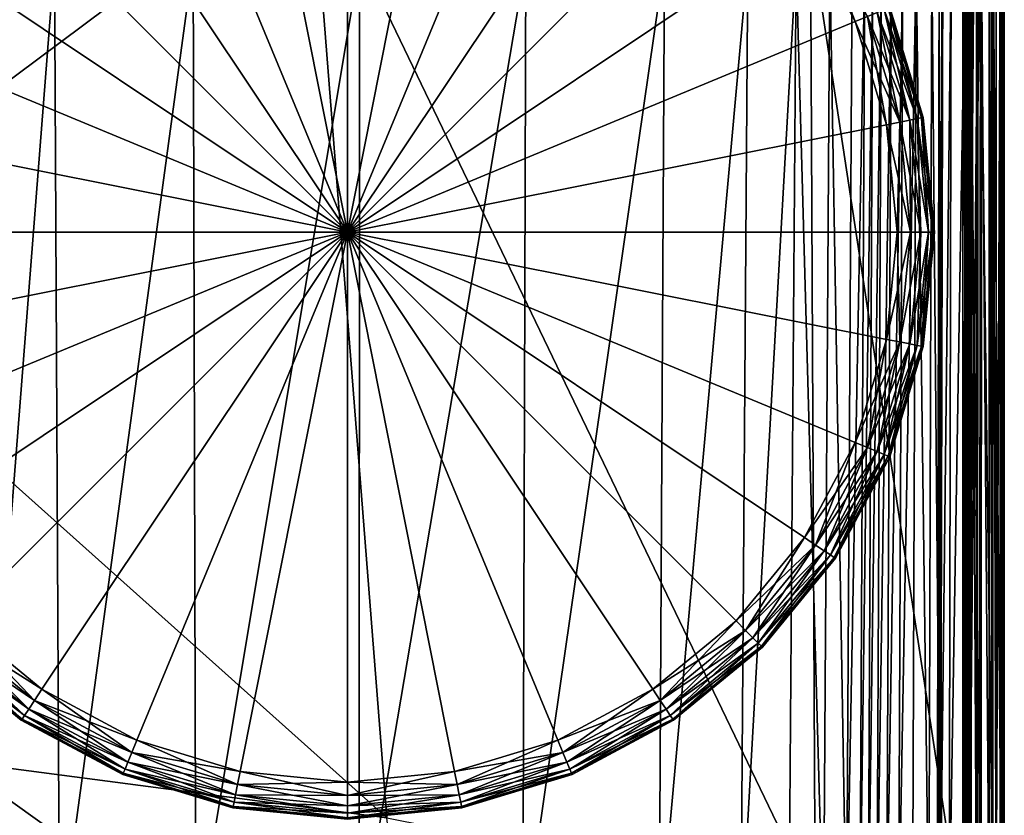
# Model space of a CAD drawing. Header units: millimetres. Extents: x 2387 to 13955, y -4964 to 364.
# Tile 706 of 1056: x 2468 to 2529, y -328 to -279. Entities that reach past the tile are written whole.
import ezdxf

# ---------------------------------------------------------------- set-up
doc = ezdxf.new("R2010")
doc.units = ezdxf.units.MM
doc.header["$MEASUREMENT"] = 0
doc.layers.add('Predefinito', color=7, linetype='Continuous', true_color=0x000000)

# ---------------------------------------------------------------- blocks, each defined once
blk = doc.blocks.new('Blocco 09')
at = {"layer": 'Predefinito'}
for points in [[(-934.476, -400.819, 621.76), (-959.043, -503.06, 704.712), (-960.166, -561.502, 693.864)], [(-960.166, -561.502, 693.864), (-926.418, -536.32, 583.981), (-934.476, -400.819, 621.76)], [(-921.744, -595.86, 558.749), (-926.418, -536.32, 583.981), (-960.166, -561.502, 693.864)], [(-926.418, -536.32, 583.981), (-921.744, -595.86, 558.749), (-895.247, -601.114, 473.503)], [(-895.247, -601.114, 473.503), (-895.531, -541.116, 479.789), (-926.418, -536.32, 583.981)], [(-886.151, -602.865, 440.638), (-885.435, -542.715, 440.614), (-895.531, -541.116, 479.789)], [(-895.531, -541.116, 479.789), (-895.247, -601.114, 473.503), (-886.151, -602.865, 440.638)], [(-886.06, -602.608, 16.825), (-885.966, -542.651, 16.845), (-885.016, -542.519, 18.728)], [(-885.016, -542.519, 18.728), (-885.073, -602.08, 18.736), (-886.06, -602.608, 16.825)], [(-884.265, -601.213, 21.8), (-885.073, -602.08, 18.736), (-885.016, -542.519, 18.728)], [(-885.016, -542.519, 18.728), (-884.238, -542.302, 21.786), (-884.265, -601.213, 21.8)], [(-883.727, -602.365, 25.226), (-884.265, -601.213, 21.8), (-884.238, -542.302, 21.786)], [(-884.238, -542.302, 21.786), (-883.72, -542.59, 25.308), (-883.727, -602.365, 25.226)], [(-883.547, -607.893, 28.221), (-883.727, -602.365, 25.226), (-883.72, -542.59, 25.308)], [(-883.72, -542.59, 25.308), (-883.547, -543.972, 28.581), (-883.547, -607.893, 28.221)], [(-947.052, -603.706, 12.172), (-947.44, -542.925, 12.172), (-942.294, -542.925, 12.172)], [(-942.294, -542.925, 12.172), (-941.993, -603.706, 12.172), (-947.052, -603.706, 12.172)], [(-941.993, -603.706, 12.172), (-942.294, -542.925, 12.172), (-933.719, -542.925, 12.172)], [(-933.719, -542.925, 12.172), (-933.562, -603.706, 12.172), (-941.993, -603.706, 12.172)], [(-933.562, -603.706, 12.172), (-933.719, -542.925, 12.172), (-923.429, -542.925, 12.172)], [(-923.429, -542.925, 12.172), (-923.446, -603.706, 12.172), (-933.562, -603.706, 12.172)], [(-913.138, -542.925, 12.172), (-913.329, -603.706, 12.172), (-923.446, -603.706, 12.172)], [(-923.446, -603.706, 12.172), (-923.429, -542.925, 12.172), (-913.138, -542.925, 12.172)], [(-913.329, -603.706, 12.172), (-913.138, -542.925, 12.172), (-904.563, -542.925, 12.172)], [(-904.563, -542.925, 12.172), (-904.898, -603.706, 12.172), (-913.329, -603.706, 12.172)], [(-899.418, -542.925, 12.172), (-899.839, -603.706, 12.172), (-904.898, -603.706, 12.172)], [(-904.898, -603.706, 12.172), (-904.563, -542.925, 12.172), (-899.418, -542.925, 12.172)], [(-899.839, -603.706, 12.172), (-899.418, -542.925, 12.172), (-896.431, -542.925, 12.218)], [(-896.431, -542.925, 12.218), (-896.876, -603.705, 12.211), (-899.839, -603.706, 12.172)], [(-894.73, -603.701, 12.329), (-896.876, -603.705, 12.211), (-896.431, -542.925, 12.218)], [(-896.431, -542.925, 12.218), (-894.333, -542.924, 12.359), (-894.73, -603.701, 12.329)], [(-893.302, -603.695, 12.516), (-894.73, -603.701, 12.329), (-894.333, -542.924, 12.359)], [(-894.333, -542.924, 12.359), (-892.967, -542.922, 12.572), (-893.302, -603.695, 12.516)], [(-892.181, -542.921, 12.836), (-892.49, -603.688, 12.763), (-893.302, -603.695, 12.516)], [(-893.302, -603.695, 12.516), (-892.967, -542.922, 12.572), (-892.181, -542.921, 12.836)], [(-892.49, -603.688, 12.763), (-892.181, -542.921, 12.836), (-891.671, -542.92, 13.01)], [(-891.671, -542.92, 13.01), (-891.976, -603.683, 12.925), (-892.49, -603.688, 12.763)], [(-891.135, -542.92, 12.957), (-891.441, -603.685, 12.858), (-891.976, -603.683, 12.925)], [(-891.976, -603.683, 12.925), (-891.671, -542.92, 13.01), (-891.135, -542.92, 12.957)], [(-891.441, -603.685, 12.858), (-891.135, -542.92, 12.957), (-890.534, -542.921, 12.853)], [(-890.534, -542.921, 12.853), (-890.83, -603.689, 12.74), (-891.441, -603.685, 12.858)], [(-889.829, -542.921, 12.874), (-890.091, -603.688, 12.749), (-890.83, -603.689, 12.74)], [(-890.83, -603.689, 12.74), (-890.534, -542.921, 12.853), (-889.829, -542.921, 12.874)], [(-890.091, -603.688, 12.749), (-889.829, -542.921, 12.874), (-889.003, -542.898, 13.262)], [(-889.003, -542.898, 13.262), (-889.22, -603.597, 13.137), (-890.091, -603.688, 12.749)], [(-888.212, -603.327, 14.156), (-889.22, -603.597, 13.137), (-889.003, -542.898, 13.262)], [(-889.003, -542.898, 13.262), (-888.037, -542.83, 14.254), (-888.212, -603.327, 14.156)], [(-887.5, -603.055, 15.232), (-888.212, -603.327, 14.156), (-888.037, -542.83, 14.254)], [(-888.037, -542.83, 14.254), (-887.356, -542.762, 15.301), (-887.5, -603.055, 15.232)], [(-887.709, -602.95, 15.94), (-887.572, -542.735, 16.002), (-887.382, -542.737, 15.851)], [(-887.572, -542.735, 16.002), (-887.709, -602.95, 15.94), (-887.518, -602.956, 15.79)], [(-887.382, -542.737, 15.851), (-887.518, -602.956, 15.79), (-887.709, -602.95, 15.94)], [(-887.518, -602.956, 15.79), (-887.382, -542.737, 15.851), (-887.572, -542.735, 16.002)], [(-887.518, -602.956, 15.79), (-887.382, -542.737, 15.851), (-886.838, -542.717, 15.949)], [(-886.838, -542.717, 15.949), (-886.962, -602.875, 15.899), (-887.518, -602.956, 15.79)], [(-887.382, -542.737, 15.851), (-887.518, -602.956, 15.79), (-887.5, -603.055, 15.232)], [(-887.5, -603.055, 15.232), (-887.356, -542.762, 15.301), (-887.382, -542.737, 15.851)], [(-885.966, -542.651, 16.845), (-886.06, -602.608, 16.825), (-886.962, -602.875, 15.899)], [(-886.962, -602.875, 15.899), (-886.838, -542.717, 15.949), (-885.966, -542.651, 16.845)], [(-885.435, -542.715, 440.614), (-886.151, -602.865, 440.638), (-885.89, -602.864, 435.579)], [(-886.103, -542.7, 426.526), (-886.114, -602.807, 426.534), (-885.692, -602.827, 426.477)], [(-886.114, -602.807, 426.534), (-886.103, -542.7, 426.526), (-885.704, -542.705, 426.677)], [(-885.704, -542.705, 426.677), (-885.716, -602.827, 426.686), (-886.114, -602.807, 426.534)], [(-885.692, -602.827, 426.477), (-885.68, -542.705, 426.468), (-886.103, -542.7, 426.526)], [(-885.949, -602.853, 433.558), (-885.928, -542.712, 433.544), (-885.873, -542.713, 433.739)], [(-885.928, -542.712, 433.544), (-885.949, -602.853, 433.558), (-885.838, -602.857, 433.388)], [(-885.873, -542.713, 433.739), (-885.895, -602.857, 433.753), (-885.949, -602.853, 433.558)], [(-885.838, -602.857, 433.388), (-885.817, -542.713, 433.374), (-885.928, -542.712, 433.544)], [(-885.895, -602.857, 433.753), (-885.873, -542.713, 433.739), (-885.695, -542.715, 435.562)], [(-885.695, -542.715, 435.562), (-885.89, -602.864, 435.579), (-885.895, -602.857, 433.753)], [(-885.89, -602.864, 435.579), (-885.695, -542.715, 435.562), (-885.435, -542.715, 440.614)], [(-885.817, -542.713, 433.374), (-885.838, -602.857, 433.388), (-885.6, -602.864, 432.477)], [(-885.6, -602.864, 432.477), (-885.58, -542.715, 432.463), (-885.817, -542.713, 433.374)], [(-885.716, -602.827, 426.686), (-885.704, -542.705, 426.677), (-885.188, -542.713, 427.619)], [(-885.188, -542.713, 427.619), (-885.202, -602.857, 427.629), (-885.716, -602.827, 426.686)], [(-885.68, -542.705, 426.468), (-885.692, -602.827, 426.477), (-884.976, -602.858, 425.676)], [(-884.976, -602.858, 425.676), (-884.964, -542.713, 425.668), (-885.68, -542.705, 426.468)], [(-885.58, -542.715, 432.463), (-885.6, -602.864, 432.477), (-885.276, -602.867, 430.058)], [(-885.276, -602.867, 430.058), (-885.259, -542.715, 430.046), (-885.58, -542.715, 432.463)], [(-885.259, -542.715, 430.046), (-885.276, -602.867, 430.058), (-885.202, -602.857, 427.629)], [(-885.202, -602.857, 427.629), (-885.188, -542.713, 427.619), (-885.259, -542.715, 430.046)], [(-884.964, -542.713, 425.668), (-884.976, -602.858, 425.676), (-884.492, -602.869, 423.294)], [(-884.492, -602.869, 423.294), (-884.483, -542.716, 423.288), (-884.964, -542.713, 425.668)], [(-884.483, -542.716, 423.288), (-884.492, -602.869, 423.294), (-884.255, -602.867, 420.865)], [(-884.255, -602.867, 420.865), (-884.248, -542.715, 420.861), (-884.483, -542.716, 423.288)], [(-884.347, -602.857, 419.733), (-884.342, -542.713, 419.73), (-884.272, -542.714, 419.921)], [(-884.342, -542.713, 419.73), (-884.347, -602.857, 419.733), (-884.249, -602.861, 419.556)], [(-884.272, -542.714, 419.921), (-884.277, -602.861, 419.924), (-884.347, -602.857, 419.733)], [(-884.249, -602.861, 419.556), (-884.244, -542.714, 419.552), (-884.342, -542.713, 419.73)], [(-884.277, -602.861, 419.924), (-884.272, -542.714, 419.921), (-884.248, -542.715, 420.861)], [(-884.248, -542.715, 420.861), (-884.255, -602.867, 420.865), (-884.277, -602.861, 419.924)], [(-884.244, -542.714, 419.552), (-884.249, -602.861, 419.556), (-884.048, -602.868, 417.726)], [(-884.048, -602.868, 417.726), (-884.044, -542.716, 417.723), (-884.244, -542.714, 419.552)], [(-883.805, -542.717, 412.58), (-884.044, -542.716, 417.723), (-884.048, -602.868, 417.726)], [(-884.048, -602.868, 417.726), (-883.807, -602.872, 412.582), (-883.805, -542.717, 412.58)], [(-883.612, -542.723, 360.754), (-883.805, -542.717, 412.58), (-883.807, -602.872, 412.582)], [(-883.807, -602.872, 412.582), (-883.612, -602.897, 360.754), (-883.612, -542.723, 360.754)], [(-883.547, -602.965, 218.878), (-883.547, -542.74, 218.876), (-883.612, -542.723, 360.754)], [(-883.612, -542.723, 360.754), (-883.612, -602.897, 360.754), (-883.547, -602.965, 218.878)], [(-883.547, -542.74, 218.876), (-883.547, -602.965, 218.878), (-883.547, -604.242, 77.763)], [(-883.547, -604.242, 77.763), (-883.547, -543.059, 77.851), (-883.547, -542.74, 218.876)], [(-883.547, -543.972, 28.581), (-883.547, -543.059, 77.851), (-883.547, -604.242, 77.763)], [(-883.547, -604.242, 77.763), (-883.547, -607.893, 28.221), (-883.547, -543.972, 28.581)], [(-960.166, -561.502, 693.864), (-948.462, -592.364, 643.233), (-921.744, -595.86, 558.749)], [(-919.691, -612.947, 544.564), (-921.744, -595.86, 558.749), (-948.462, -592.364, 643.233)], [(-948.462, -592.364, 643.233), (-944.545, -611.368, 622.324), (-919.691, -612.947, 544.564)]]:
    blk.add_3dface(points, dxfattribs=at)

msp = doc.modelspace()

# ---------------------------------------------------------------- linework, layer by layer
at = {"layer": 'Predefinito'}
for points in [[(2481.252, -258.799), (2487.886, -258.146), (2487.886, -292.15)], [(2487.886, -258.146, 12), (2481.252, -258.799, 12), (2487.886, -292.15, 12)], [(2487.886, -258.146), (2494.52, -258.799), (2487.886, -292.15)], [(2494.52, -258.799, 12), (2487.886, -258.146, 12), (2487.886, -292.15, 12)], [(2474.873, -260.734), (2481.252, -258.799), (2487.886, -292.15)], [(2481.252, -258.799, 12), (2474.873, -260.734, 12), (2487.886, -292.15, 12)], [(2494.52, -258.799), (2500.898, -260.734), (2487.886, -292.15)], [(2500.898, -260.734, 12), (2494.52, -258.799, 12), (2487.886, -292.15, 12)], [(2468.994, -263.877), (2474.873, -260.734), (2487.886, -292.15)], [(2474.873, -260.734, 12), (2468.994, -263.877, 12), (2487.886, -292.15, 12)], [(2500.898, -260.734), (2506.777, -263.877), (2487.886, -292.15)], [(2506.777, -263.877, 12), (2500.898, -260.734, 12), (2487.886, -292.15, 12)], [(2463.841, -268.105), (2468.994, -263.877), (2487.886, -292.15)], [(2468.994, -263.877, 12), (2463.841, -268.105, 12), (2487.886, -292.15, 12)], [(2506.777, -263.877), (2511.93, -268.105), (2487.886, -292.15)], [(2511.93, -268.105, 12), (2506.777, -263.877, 12), (2487.886, -292.15, 12)], [(2459.613, -273.258), (2463.841, -268.105), (2487.886, -292.15)], [(2463.841, -268.105, 12), (2459.613, -273.258, 12), (2487.886, -292.15, 12)], [(2511.93, -268.105), (2516.159, -273.258), (2487.886, -292.15)], [(2516.159, -273.258, 12), (2511.93, -268.105, 12), (2487.886, -292.15, 12)], [(2516.848, -272.798, 11.92), (2516.159, -273.258, 12), (2519.301, -279.137, 12)], [(2519.301, -279.137, 12), (2520.067, -278.82, 11.92), (2516.848, -272.798, 11.92)], [(2456.47, -279.137), (2459.613, -273.258), (2487.886, -292.15)], [(2459.613, -273.258, 12), (2456.47, -279.137, 12), (2487.886, -292.15, 12)], [(2516.159, -273.258), (2519.301, -279.137), (2487.886, -292.15)], [(2519.301, -279.137, 12), (2516.159, -273.258, 12), (2487.886, -292.15, 12)], [(2520.067, -278.82, 0.08), (2519.301, -279.137), (2516.159, -273.258)], [(2521.088, -278.397, 0.72), (2521.344, -278.291, 1.28), (2523.405, -285.085, 1.28)], [(2521.344, -278.291, 10.72), (2521.088, -278.397, 11.28), (2523.134, -285.138, 11.28)], [(2521.344, -278.291, 1.28), (2521.429, -278.256, 2), (2523.495, -285.067, 2)], [(2521.429, -278.256, 10), (2521.344, -278.291, 10.72), (2523.405, -285.085, 10.72)], [(2523.495, -285.067, 2), (2523.405, -285.085, 1.28), (2521.344, -278.291, 1.28)], [(2523.134, -285.138, 11.28), (2523.405, -285.085, 10.72), (2521.344, -278.291, 10.72)], [(2523.495, -285.067, 2), (2521.429, -278.256, 2), (2521.429, -278.256, 6)], [(2521.429, -278.256, 6), (2523.495, -285.067, 6), (2523.495, -285.067, 2)], [(2523.495, -285.067, 6), (2521.429, -278.256, 6), (2521.429, -278.256, 10)], [(2521.429, -278.256, 10), (2523.495, -285.067, 10), (2523.495, -285.067, 6)], [(2523.405, -285.085, 10.72), (2523.495, -285.067, 10), (2521.429, -278.256, 10)], [(2519.301, -279.137), (2520.067, -278.82, 0.08), (2522.049, -285.354, 0.08)], [(2520.067, -278.82, 11.92), (2519.301, -279.137, 12), (2521.236, -285.516, 12)], [(2520.067, -278.82, 0.08), (2520.663, -278.573, 0.32), (2522.682, -285.228, 0.32)], [(2520.663, -278.573, 11.68), (2520.067, -278.82, 11.92), (2522.049, -285.354, 11.92)], [(2522.682, -285.228, 0.32), (2522.049, -285.354, 0.08), (2520.067, -278.82, 0.08)], [(2521.236, -285.516, 12), (2522.049, -285.354, 11.92), (2520.067, -278.82, 11.92)], [(2520.663, -278.573, 0.32), (2521.088, -278.397, 0.72), (2523.134, -285.138, 0.72)], [(2521.088, -278.397, 11.28), (2520.663, -278.573, 11.68), (2522.682, -285.228, 11.68)], [(2523.134, -285.138, 0.72), (2522.682, -285.228, 0.32), (2520.663, -278.573, 0.32)], [(2522.049, -285.354, 11.92), (2522.682, -285.228, 11.68), (2520.663, -278.573, 11.68)], [(2523.405, -285.085, 1.28), (2523.134, -285.138, 0.72), (2521.088, -278.397, 0.72)], [(2522.682, -285.228, 11.68), (2523.134, -285.138, 11.28), (2521.088, -278.397, 11.28)], [(2454.535, -285.516), (2456.47, -279.137), (2487.886, -292.15)], [(2456.47, -279.137, 12), (2454.535, -285.516, 12), (2487.886, -292.15, 12)], [(2519.301, -279.137), (2521.236, -285.516), (2487.886, -292.15)], [(2521.236, -285.516, 12), (2519.301, -279.137, 12), (2487.886, -292.15, 12)], [(2522.049, -285.354, 0.08), (2521.236, -285.516), (2519.301, -279.137)], [(2453.882, -292.15), (2454.535, -285.516), (2487.886, -292.15)], [(2454.535, -285.516, 12), (2453.882, -292.15, 12), (2487.886, -292.15, 12)], [(2521.236, -285.516), (2521.889, -292.15), (2487.886, -292.15)], [(2521.889, -292.15, 12), (2521.236, -285.516, 12), (2487.886, -292.15, 12)], [(2521.236, -285.516), (2522.049, -285.354, 0.08), (2522.719, -292.15, 0.08)], [(2522.049, -285.354, 11.92), (2521.236, -285.516, 12), (2521.889, -292.15, 12)], [(2522.719, -292.15, 0.08), (2521.889, -292.15), (2521.236, -285.516)], [(2521.889, -292.15, 12), (2522.719, -292.15, 11.92), (2522.049, -285.354, 11.92)], [(2522.049, -285.354, 0.08), (2522.682, -285.228, 0.32), (2523.363, -292.15, 0.32)], [(2522.682, -285.228, 11.68), (2522.049, -285.354, 11.92), (2522.719, -292.15, 11.92)], [(2523.363, -292.15, 0.32), (2522.719, -292.15, 0.08), (2522.049, -285.354, 0.08)], [(2522.682, -285.228, 0.32), (2523.134, -285.138, 0.72), (2523.824, -292.15, 0.72)], [(2523.134, -285.138, 11.28), (2522.682, -285.228, 11.68), (2523.363, -292.15, 11.68)], [(2523.824, -292.15, 0.72), (2523.363, -292.15, 0.32), (2522.682, -285.228, 0.32)], [(2522.719, -292.15, 11.92), (2523.363, -292.15, 11.68), (2522.682, -285.228, 11.68)], [(2523.134, -285.138, 0.72), (2523.405, -285.085, 1.28), (2524.1, -292.15, 1.28)], [(2523.405, -285.085, 10.72), (2523.134, -285.138, 11.28), (2523.824, -292.15, 11.28)], [(2524.1, -292.15, 1.28), (2523.824, -292.15, 0.72), (2523.134, -285.138, 0.72)], [(2523.363, -292.15, 11.68), (2523.824, -292.15, 11.28), (2523.134, -285.138, 11.28)], [(2523.405, -285.085, 1.28), (2523.495, -285.067, 2), (2524.193, -292.15, 2)], [(2523.495, -285.067, 10), (2523.405, -285.085, 10.72), (2524.1, -292.15, 10.72)], [(2524.193, -292.15, 2), (2524.1, -292.15, 1.28), (2523.405, -285.085, 1.28)], [(2523.824, -292.15, 11.28), (2524.1, -292.15, 10.72), (2523.405, -285.085, 10.72)], [(2524.193, -292.15, 2), (2523.495, -285.067, 2), (2523.495, -285.067, 6)], [(2523.495, -285.067, 6), (2524.193, -292.15, 6), (2524.193, -292.15, 2)], [(2524.193, -292.15, 6), (2523.495, -285.067, 6), (2523.495, -285.067, 10)], [(2523.495, -285.067, 10), (2524.193, -292.15, 10), (2524.193, -292.15, 6)], [(2524.1, -292.15, 10.72), (2524.193, -292.15, 10), (2523.495, -285.067, 10)], [(2454.535, -298.783), (2453.882, -292.15), (2487.886, -292.15)], [(2453.882, -292.15, 12), (2454.535, -298.783, 12), (2487.886, -292.15, 12)], [(2456.47, -305.162), (2454.535, -298.783), (2487.886, -292.15)], [(2454.535, -298.783, 12), (2456.47, -305.162, 12), (2487.886, -292.15, 12)], [(2459.613, -311.041), (2456.47, -305.162), (2487.886, -292.15)], [(2456.47, -305.162, 12), (2459.613, -311.041, 12), (2487.886, -292.15, 12)], [(2463.841, -316.194), (2459.613, -311.041), (2487.886, -292.15)], [(2459.613, -311.041, 12), (2463.841, -316.194, 12), (2487.886, -292.15, 12)], [(2468.994, -320.423), (2463.841, -316.194), (2487.886, -292.15)], [(2463.841, -316.194, 12), (2468.994, -320.423, 12), (2487.886, -292.15, 12)], [(2474.873, -323.565), (2468.994, -320.423), (2487.886, -292.15)], [(2468.994, -320.423, 12), (2474.873, -323.565, 12), (2487.886, -292.15, 12)], [(2481.252, -325.5), (2474.873, -323.565), (2487.886, -292.15)], [(2474.873, -323.565, 12), (2481.252, -325.5, 12), (2487.886, -292.15, 12)], [(2487.886, -326.153), (2481.252, -325.5), (2487.886, -292.15)], [(2481.252, -325.5, 12), (2487.886, -326.153, 12), (2487.886, -292.15, 12)], [(2494.52, -325.5), (2487.886, -326.153), (2487.886, -292.15)], [(2500.898, -323.565), (2494.52, -325.5), (2487.886, -292.15)], [(2506.777, -320.423), (2500.898, -323.565), (2487.886, -292.15)], [(2511.93, -316.194), (2506.777, -320.423), (2487.886, -292.15)], [(2516.159, -311.041), (2511.93, -316.194), (2487.886, -292.15)], [(2519.301, -305.162), (2516.159, -311.041), (2487.886, -292.15)], [(2521.236, -298.783), (2519.301, -305.162), (2487.886, -292.15)], [(2521.889, -292.15), (2521.236, -298.783), (2487.886, -292.15)], [(2487.886, -326.153, 12), (2494.52, -325.5, 12), (2487.886, -292.15, 12)], [(2494.52, -325.5, 12), (2500.898, -323.565, 12), (2487.886, -292.15, 12)], [(2500.898, -323.565, 12), (2506.777, -320.423, 12), (2487.886, -292.15, 12)], [(2506.777, -320.423, 12), (2511.93, -316.194, 12), (2487.886, -292.15, 12)], [(2511.93, -316.194, 12), (2516.159, -311.041, 12), (2487.886, -292.15, 12)], [(2516.159, -311.041, 12), (2519.301, -305.162, 12), (2487.886, -292.15, 12)], [(2519.301, -305.162, 12), (2521.236, -298.783, 12), (2487.886, -292.15, 12)], [(2521.236, -298.783, 12), (2521.889, -292.15, 12), (2487.886, -292.15, 12)], [(2522.049, -298.945, 0.08), (2521.236, -298.783), (2521.889, -292.15)], [(2521.236, -298.783, 12), (2522.049, -298.945, 11.92), (2522.719, -292.15, 11.92)], [(2522.719, -292.15, 11.92), (2521.889, -292.15, 12), (2521.236, -298.783, 12)], [(2521.889, -292.15), (2522.719, -292.15, 0.08), (2522.049, -298.945, 0.08)], [(2522.682, -299.071, 0.32), (2522.049, -298.945, 0.08), (2522.719, -292.15, 0.08)], [(2522.049, -298.945, 11.92), (2522.682, -299.071, 11.68), (2523.363, -292.15, 11.68)], [(2523.363, -292.15, 11.68), (2522.719, -292.15, 11.92), (2522.049, -298.945, 11.92)], [(2523.134, -299.161, 0.72), (2522.682, -299.071, 0.32), (2523.363, -292.15, 0.32)], [(2522.719, -292.15, 0.08), (2523.363, -292.15, 0.32), (2522.682, -299.071, 0.32)], [(2522.682, -299.071, 11.68), (2523.134, -299.161, 11.28), (2523.824, -292.15, 11.28)], [(2523.824, -292.15, 11.28), (2523.363, -292.15, 11.68), (2522.682, -299.071, 11.68)], [(2523.405, -299.215, 1.28), (2523.134, -299.161, 0.72), (2523.824, -292.15, 0.72)], [(2523.363, -292.15, 0.32), (2523.824, -292.15, 0.72), (2523.134, -299.161, 0.72)], [(2523.134, -299.161, 11.28), (2523.405, -299.215, 10.72), (2524.1, -292.15, 10.72)], [(2524.1, -292.15, 10.72), (2523.824, -292.15, 11.28), (2523.134, -299.161, 11.28)], [(2523.495, -299.233, 2), (2523.405, -299.215, 1.28), (2524.1, -292.15, 1.28)], [(2523.405, -299.215, 10.72), (2523.495, -299.233, 10), (2524.193, -292.15, 10)], [(2524.193, -292.15, 10), (2524.1, -292.15, 10.72), (2523.405, -299.215, 10.72)], [(2523.824, -292.15, 0.72), (2524.1, -292.15, 1.28), (2523.405, -299.215, 1.28)], [(2523.495, -299.233, 2), (2524.193, -292.15, 2), (2524.193, -292.15, 6)], [(2524.193, -292.15, 6), (2523.495, -299.233, 6), (2523.495, -299.233, 2)], [(2523.495, -299.233, 6), (2524.193, -292.15, 6), (2524.193, -292.15, 10)], [(2524.193, -292.15, 10), (2523.495, -299.233, 10), (2523.495, -299.233, 6)], [(2524.1, -292.15, 1.28), (2524.193, -292.15, 2), (2523.495, -299.233, 2)], [(2520.067, -305.48, 0.08), (2519.301, -305.162), (2521.236, -298.783)], [(2522.049, -298.945, 11.92), (2521.236, -298.783, 12), (2519.301, -305.162, 12)], [(2519.301, -305.162, 12), (2520.067, -305.48, 11.92), (2522.049, -298.945, 11.92)], [(2521.236, -298.783), (2522.049, -298.945, 0.08), (2520.067, -305.48, 0.08)], [(2520.663, -305.726, 0.32), (2520.067, -305.48, 0.08), (2522.049, -298.945, 0.08)], [(2522.682, -299.071, 11.68), (2522.049, -298.945, 11.92), (2520.067, -305.48, 11.92)], [(2522.049, -298.945, 0.08), (2522.682, -299.071, 0.32), (2520.663, -305.726, 0.32)], [(2520.067, -305.48, 11.92), (2520.663, -305.726, 11.68), (2522.682, -299.071, 11.68)], [(2521.088, -305.903, 0.72), (2520.663, -305.726, 0.32), (2522.682, -299.071, 0.32)], [(2523.134, -299.161, 11.28), (2522.682, -299.071, 11.68), (2520.663, -305.726, 11.68)], [(2520.663, -305.726, 11.68), (2521.088, -305.903, 11.28), (2523.134, -299.161, 11.28)], [(2522.682, -299.071, 0.32), (2523.134, -299.161, 0.72), (2521.088, -305.903, 0.72)], [(2521.344, -306.008, 1.28), (2521.088, -305.903, 0.72), (2523.134, -299.161, 0.72)], [(2523.405, -299.215, 10.72), (2523.134, -299.161, 11.28), (2521.088, -305.903, 11.28)], [(2521.088, -305.903, 11.28), (2521.344, -306.008, 10.72), (2523.405, -299.215, 10.72)], [(2523.134, -299.161, 0.72), (2523.405, -299.215, 1.28), (2521.344, -306.008, 1.28)], [(2521.429, -306.044, 2), (2521.344, -306.008, 1.28), (2523.405, -299.215, 1.28)], [(2523.495, -299.233, 10), (2523.405, -299.215, 10.72), (2521.344, -306.008, 10.72)], [(2521.344, -306.008, 10.72), (2521.429, -306.044, 10), (2523.495, -299.233, 10)], [(2523.405, -299.215, 1.28), (2523.495, -299.233, 2), (2521.429, -306.044, 2)], [(2521.429, -306.044, 2), (2523.495, -299.233, 2), (2523.495, -299.233, 6)], [(2523.495, -299.233, 6), (2521.429, -306.044, 6), (2521.429, -306.044, 2)], [(2521.429, -306.044, 6), (2523.495, -299.233, 6), (2523.495, -299.233, 10)], [(2523.495, -299.233, 10), (2521.429, -306.044, 10), (2521.429, -306.044, 6)], [(2516.848, -311.502, 0.08), (2516.159, -311.041), (2519.301, -305.162)], [(2520.067, -305.48, 11.92), (2519.301, -305.162, 12), (2516.159, -311.041, 12)], [(2516.159, -311.041, 12), (2516.848, -311.502, 11.92), (2520.067, -305.48, 11.92)], [(2519.301, -305.162), (2520.067, -305.48, 0.08), (2516.848, -311.502, 0.08)], [(2517.384, -311.86, 0.32), (2516.848, -311.502, 0.08), (2520.067, -305.48, 0.08)], [(2520.663, -305.726, 11.68), (2520.067, -305.48, 11.92), (2516.848, -311.502, 11.92)], [(2520.067, -305.48, 0.08), (2520.663, -305.726, 0.32), (2517.384, -311.86, 0.32)], [(2516.848, -311.502, 11.92), (2517.384, -311.86, 11.68), (2520.663, -305.726, 11.68)], [(2517.767, -312.116, 0.72), (2517.384, -311.86, 0.32), (2520.663, -305.726, 0.32)], [(2521.088, -305.903, 11.28), (2520.663, -305.726, 11.68), (2517.384, -311.86, 11.68)], [(2517.384, -311.86, 11.68), (2517.767, -312.116, 11.28), (2521.088, -305.903, 11.28)], [(2520.663, -305.726, 0.32), (2521.088, -305.903, 0.72), (2517.767, -312.116, 0.72)], [(2517.997, -312.269, 1.28), (2517.767, -312.116, 0.72), (2521.088, -305.903, 0.72)], [(2521.344, -306.008, 10.72), (2521.088, -305.903, 11.28), (2517.767, -312.116, 11.28)], [(2517.767, -312.116, 11.28), (2517.997, -312.269, 10.72), (2521.344, -306.008, 10.72)], [(2521.088, -305.903, 0.72), (2521.344, -306.008, 1.28), (2517.997, -312.269, 1.28)], [(2518.074, -312.321, 2), (2517.997, -312.269, 1.28), (2521.344, -306.008, 1.28)], [(2521.429, -306.044, 10), (2521.344, -306.008, 10.72), (2517.997, -312.269, 10.72)], [(2517.997, -312.269, 10.72), (2518.074, -312.321, 10), (2521.429, -306.044, 10)], [(2521.344, -306.008, 1.28), (2521.429, -306.044, 2), (2518.074, -312.321, 2)], [(2518.074, -312.321, 2), (2521.429, -306.044, 2), (2521.429, -306.044, 6)], [(2521.429, -306.044, 6), (2518.074, -312.321, 6), (2518.074, -312.321, 2)], [(2518.074, -312.321, 6), (2521.429, -306.044, 6), (2521.429, -306.044, 10)], [(2521.429, -306.044, 10), (2518.074, -312.321, 10), (2518.074, -312.321, 6)], [(2512.516, -316.78, 0.08), (2511.93, -316.194), (2516.159, -311.041)], [(2516.848, -311.502, 11.92), (2516.159, -311.041, 12), (2511.93, -316.194, 12)], [(2516.159, -311.041), (2516.848, -311.502, 0.08), (2512.516, -316.78, 0.08)], [(2511.93, -316.194, 12), (2512.516, -316.78, 11.92), (2516.848, -311.502, 11.92)], [(2512.972, -317.236, 0.32), (2512.516, -316.78, 0.08), (2516.848, -311.502, 0.08)], [(2517.384, -311.86, 11.68), (2516.848, -311.502, 11.92), (2512.516, -316.78, 11.92)], [(2516.848, -311.502, 0.08), (2517.384, -311.86, 0.32), (2512.972, -317.236, 0.32)], [(2512.516, -316.78, 11.92), (2512.972, -317.236, 11.68), (2517.384, -311.86, 11.68)], [(2513.298, -317.562, 0.72), (2512.972, -317.236, 0.32), (2517.384, -311.86, 0.32)], [(2517.767, -312.116, 11.28), (2517.384, -311.86, 11.68), (2512.972, -317.236, 11.68)], [(2512.972, -317.236, 11.68), (2513.298, -317.562, 11.28), (2517.767, -312.116, 11.28)], [(2517.384, -311.86, 0.32), (2517.767, -312.116, 0.72), (2513.298, -317.562, 0.72)], [(2513.493, -317.757, 1.28), (2513.298, -317.562, 0.72), (2517.767, -312.116, 0.72)], [(2517.997, -312.269, 10.72), (2517.767, -312.116, 11.28), (2513.298, -317.562, 11.28)], [(2513.298, -317.562, 11.28), (2513.493, -317.757, 10.72), (2517.997, -312.269, 10.72)], [(2517.767, -312.116, 0.72), (2517.997, -312.269, 1.28), (2513.493, -317.757, 1.28)], [(2513.559, -317.822, 2), (2513.493, -317.757, 1.28), (2517.997, -312.269, 1.28)], [(2518.074, -312.321, 10), (2517.997, -312.269, 10.72), (2513.493, -317.757, 10.72)], [(2513.493, -317.757, 10.72), (2513.559, -317.822, 10), (2518.074, -312.321, 10)], [(2517.997, -312.269, 1.28), (2518.074, -312.321, 2), (2513.559, -317.822, 2)], [(2513.559, -317.822, 2), (2518.074, -312.321, 2), (2518.074, -312.321, 6)], [(2518.074, -312.321, 6), (2513.559, -317.822, 6), (2513.559, -317.822, 2)], [(2513.559, -317.822, 6), (2518.074, -312.321, 6), (2518.074, -312.321, 10)], [(2518.074, -312.321, 10), (2513.559, -317.822, 10), (2513.559, -317.822, 6)], [(2463.255, -316.78, 0.08), (2463.841, -316.194), (2468.994, -320.423)], [(2463.841, -316.194, 12), (2463.255, -316.78, 11.92), (2468.534, -321.112, 11.92)], [(2468.534, -321.112, 11.92), (2468.994, -320.423, 12), (2463.841, -316.194, 12)], [(2507.238, -321.112, 0.08), (2506.777, -320.423), (2511.93, -316.194)], [(2512.516, -316.78, 11.92), (2511.93, -316.194, 12), (2506.777, -320.423, 12)], [(2511.93, -316.194), (2512.516, -316.78, 0.08), (2507.238, -321.112, 0.08)], [(2462.474, -317.562, 0.72), (2462.799, -317.236, 0.32), (2468.175, -321.648, 0.32)], [(2462.799, -317.236, 11.68), (2462.474, -317.562, 11.28), (2467.919, -322.031, 11.28)], [(2462.799, -317.236, 0.32), (2463.255, -316.78, 0.08), (2468.534, -321.112, 0.08)], [(2463.255, -316.78, 11.92), (2462.799, -317.236, 11.68), (2468.175, -321.648, 11.68)], [(2468.534, -321.112, 0.08), (2468.175, -321.648, 0.32), (2462.799, -317.236, 0.32)], [(2467.919, -322.031, 11.28), (2468.175, -321.648, 11.68), (2462.799, -317.236, 11.68)], [(2468.994, -320.423), (2468.534, -321.112, 0.08), (2463.255, -316.78, 0.08)], [(2468.175, -321.648, 11.68), (2468.534, -321.112, 11.92), (2463.255, -316.78, 11.92)], [(2506.777, -320.423, 12), (2507.238, -321.112, 11.92), (2512.516, -316.78, 11.92)], [(2507.596, -321.648, 0.32), (2507.238, -321.112, 0.08), (2512.516, -316.78, 0.08)], [(2512.972, -317.236, 11.68), (2512.516, -316.78, 11.92), (2507.238, -321.112, 11.92)], [(2507.238, -321.112, 11.92), (2507.596, -321.648, 11.68), (2512.972, -317.236, 11.68)], [(2512.516, -316.78, 0.08), (2512.972, -317.236, 0.32), (2507.596, -321.648, 0.32)], [(2507.852, -322.031, 0.72), (2507.596, -321.648, 0.32), (2512.972, -317.236, 0.32)], [(2513.298, -317.562, 11.28), (2512.972, -317.236, 11.68), (2507.596, -321.648, 11.68)], [(2512.972, -317.236, 0.32), (2513.298, -317.562, 0.72), (2507.852, -322.031, 0.72)], [(2462.213, -317.822, 2), (2462.278, -317.757, 1.28), (2467.766, -322.261, 1.28)], [(2462.278, -317.757, 10.72), (2462.213, -317.822, 10), (2467.715, -322.338, 10)], [(2462.213, -317.822, 2), (2467.715, -322.338, 2), (2467.715, -322.338, 6)], [(2467.715, -322.338, 6), (2462.213, -317.822, 6), (2462.213, -317.822, 2)], [(2462.213, -317.822, 6), (2467.715, -322.338, 6), (2467.715, -322.338, 10)], [(2467.715, -322.338, 10), (2462.213, -317.822, 10), (2462.213, -317.822, 6)], [(2467.766, -322.261, 1.28), (2467.715, -322.338, 2), (2462.213, -317.822, 2)], [(2462.278, -317.757, 1.28), (2462.474, -317.562, 0.72), (2467.919, -322.031, 0.72)], [(2462.474, -317.562, 11.28), (2462.278, -317.757, 10.72), (2467.766, -322.261, 10.72)], [(2467.715, -322.338, 10), (2467.766, -322.261, 10.72), (2462.278, -317.757, 10.72)], [(2467.919, -322.031, 0.72), (2467.766, -322.261, 1.28), (2462.278, -317.757, 1.28)], [(2468.175, -321.648, 0.32), (2467.919, -322.031, 0.72), (2462.474, -317.562, 0.72)], [(2467.766, -322.261, 10.72), (2467.919, -322.031, 11.28), (2462.474, -317.562, 11.28)], [(2507.596, -321.648, 11.68), (2507.852, -322.031, 11.28), (2513.298, -317.562, 11.28)], [(2508.006, -322.261, 1.28), (2507.852, -322.031, 0.72), (2513.298, -317.562, 0.72)], [(2513.493, -317.757, 10.72), (2513.298, -317.562, 11.28), (2507.852, -322.031, 11.28)], [(2507.852, -322.031, 11.28), (2508.006, -322.261, 10.72), (2513.493, -317.757, 10.72)], [(2513.298, -317.562, 0.72), (2513.493, -317.757, 1.28), (2508.006, -322.261, 1.28)], [(2508.057, -322.338, 2), (2508.006, -322.261, 1.28), (2513.493, -317.757, 1.28)], [(2513.559, -317.822, 10), (2513.493, -317.757, 10.72), (2508.006, -322.261, 10.72)], [(2508.006, -322.261, 10.72), (2508.057, -322.338, 10), (2513.559, -317.822, 10)], [(2513.493, -317.757, 1.28), (2513.559, -317.822, 2), (2508.057, -322.338, 2)], [(2508.057, -322.338, 2), (2513.559, -317.822, 2), (2513.559, -317.822, 6)], [(2513.559, -317.822, 6), (2508.057, -322.338, 6), (2508.057, -322.338, 2)], [(2508.057, -322.338, 6), (2513.559, -317.822, 6), (2513.559, -317.822, 10)], [(2513.559, -317.822, 10), (2508.057, -322.338, 10), (2508.057, -322.338, 6)], [(2468.534, -321.112, 0.08), (2468.994, -320.423), (2474.873, -323.565)], [(2468.994, -320.423, 12), (2468.534, -321.112, 11.92), (2474.556, -324.331, 11.92)], [(2474.556, -324.331, 11.92), (2474.873, -323.565, 12), (2468.994, -320.423, 12)], [(2501.216, -324.331, 0.08), (2500.898, -323.565), (2506.777, -320.423)], [(2507.238, -321.112, 11.92), (2506.777, -320.423, 12), (2500.898, -323.565, 12)], [(2506.777, -320.423), (2507.238, -321.112, 0.08), (2501.216, -324.331, 0.08)], [(2468.175, -321.648, 0.32), (2468.534, -321.112, 0.08), (2474.556, -324.331, 0.08)], [(2468.534, -321.112, 11.92), (2468.175, -321.648, 11.68), (2474.309, -324.927, 11.68)], [(2474.873, -323.565), (2474.556, -324.331, 0.08), (2468.534, -321.112, 0.08)], [(2474.309, -324.927, 11.68), (2474.556, -324.331, 11.92), (2468.534, -321.112, 11.92)], [(2500.898, -323.565, 12), (2501.216, -324.331, 11.92), (2507.238, -321.112, 11.92)], [(2501.463, -324.927, 0.32), (2501.216, -324.331, 0.08), (2507.238, -321.112, 0.08)], [(2507.596, -321.648, 11.68), (2507.238, -321.112, 11.92), (2501.216, -324.331, 11.92)], [(2507.238, -321.112, 0.08), (2507.596, -321.648, 0.32), (2501.463, -324.927, 0.32)], [(2467.766, -322.261, 1.28), (2467.919, -322.031, 0.72), (2474.133, -325.352, 0.72)], [(2467.919, -322.031, 11.28), (2467.766, -322.261, 10.72), (2474.027, -325.608, 10.72)], [(2467.919, -322.031, 0.72), (2468.175, -321.648, 0.32), (2474.309, -324.927, 0.32)], [(2468.175, -321.648, 11.68), (2467.919, -322.031, 11.28), (2474.133, -325.352, 11.28)], [(2474.309, -324.927, 0.32), (2474.133, -325.352, 0.72), (2467.919, -322.031, 0.72)], [(2474.027, -325.608, 10.72), (2474.133, -325.352, 11.28), (2467.919, -322.031, 11.28)], [(2474.556, -324.331, 0.08), (2474.309, -324.927, 0.32), (2468.175, -321.648, 0.32)], [(2474.133, -325.352, 11.28), (2474.309, -324.927, 11.68), (2468.175, -321.648, 11.68)], [(2501.216, -324.331, 11.92), (2501.463, -324.927, 11.68), (2507.596, -321.648, 11.68)], [(2501.639, -325.352, 0.72), (2501.463, -324.927, 0.32), (2507.596, -321.648, 0.32)], [(2507.852, -322.031, 11.28), (2507.596, -321.648, 11.68), (2501.463, -324.927, 11.68)], [(2501.463, -324.927, 11.68), (2501.639, -325.352, 11.28), (2507.852, -322.031, 11.28)], [(2507.596, -321.648, 0.32), (2507.852, -322.031, 0.72), (2501.639, -325.352, 0.72)], [(2501.745, -325.608, 1.28), (2501.639, -325.352, 0.72), (2507.852, -322.031, 0.72)], [(2508.006, -322.261, 10.72), (2507.852, -322.031, 11.28), (2501.639, -325.352, 11.28)], [(2507.852, -322.031, 0.72), (2508.006, -322.261, 1.28), (2501.745, -325.608, 1.28)], [(2467.715, -322.338, 2), (2467.766, -322.261, 1.28), (2474.027, -325.608, 1.28)], [(2467.766, -322.261, 10.72), (2467.715, -322.338, 10), (2473.992, -325.693, 10)], [(2467.715, -322.338, 2), (2473.992, -325.693, 2), (2473.992, -325.693, 6)], [(2473.992, -325.693, 6), (2467.715, -322.338, 6), (2467.715, -322.338, 2)], [(2467.715, -322.338, 6), (2473.992, -325.693, 6), (2473.992, -325.693, 10)], [(2473.992, -325.693, 10), (2467.715, -322.338, 10), (2467.715, -322.338, 6)], [(2474.027, -325.608, 1.28), (2473.992, -325.693, 2), (2467.715, -322.338, 2)], [(2473.992, -325.693, 10), (2474.027, -325.608, 10.72), (2467.766, -322.261, 10.72)], [(2474.133, -325.352, 0.72), (2474.027, -325.608, 1.28), (2467.766, -322.261, 1.28)], [(2501.639, -325.352, 11.28), (2501.745, -325.608, 10.72), (2508.006, -322.261, 10.72)], [(2501.78, -325.693, 2), (2501.745, -325.608, 1.28), (2508.006, -322.261, 1.28)], [(2508.057, -322.338, 10), (2508.006, -322.261, 10.72), (2501.745, -325.608, 10.72)], [(2501.745, -325.608, 10.72), (2501.78, -325.693, 10), (2508.057, -322.338, 10)], [(2508.006, -322.261, 1.28), (2508.057, -322.338, 2), (2501.78, -325.693, 2)], [(2501.78, -325.693, 2), (2508.057, -322.338, 2), (2508.057, -322.338, 6)], [(2508.057, -322.338, 6), (2501.78, -325.693, 6), (2501.78, -325.693, 2)], [(2501.78, -325.693, 6), (2508.057, -322.338, 6), (2508.057, -322.338, 10)], [(2508.057, -322.338, 10), (2501.78, -325.693, 10), (2501.78, -325.693, 6)], [(2474.556, -324.331, 0.08), (2474.873, -323.565), (2481.252, -325.5)], [(2474.873, -323.565, 12), (2474.556, -324.331, 11.92), (2481.09, -326.313, 11.92)], [(2481.09, -326.313, 11.92), (2481.252, -325.5, 12), (2474.873, -323.565, 12)], [(2494.681, -326.313, 0.08), (2494.52, -325.5), (2500.898, -323.565)], [(2501.216, -324.331, 11.92), (2500.898, -323.565, 12), (2494.52, -325.5, 12)], [(2500.898, -323.565), (2501.216, -324.331, 0.08), (2494.681, -326.313, 0.08)], [(2474.309, -324.927, 0.32), (2474.556, -324.331, 0.08), (2481.09, -326.313, 0.08)], [(2474.556, -324.331, 11.92), (2474.309, -324.927, 11.68), (2480.964, -326.946, 11.68)], [(2481.252, -325.5), (2481.09, -326.313, 0.08), (2474.556, -324.331, 0.08)], [(2480.964, -326.946, 11.68), (2481.09, -326.313, 11.92), (2474.556, -324.331, 11.92)], [(2494.52, -325.5, 12), (2494.681, -326.313, 11.92), (2501.216, -324.331, 11.92)], [(2494.807, -326.946, 0.32), (2494.681, -326.313, 0.08), (2501.216, -324.331, 0.08)], [(2501.463, -324.927, 11.68), (2501.216, -324.331, 11.92), (2494.681, -326.313, 11.92)], [(2501.216, -324.331, 0.08), (2501.463, -324.927, 0.32), (2494.807, -326.946, 0.32)], [(2474.133, -325.352, 0.72), (2474.309, -324.927, 0.32), (2480.964, -326.946, 0.32)], [(2474.309, -324.927, 11.68), (2474.133, -325.352, 11.28), (2480.875, -327.397, 11.28)], [(2481.09, -326.313, 0.08), (2480.964, -326.946, 0.32), (2474.309, -324.927, 0.32)], [(2480.875, -327.397, 11.28), (2480.964, -326.946, 11.68), (2474.309, -324.927, 11.68)], [(2494.681, -326.313, 11.92), (2494.807, -326.946, 11.68), (2501.463, -324.927, 11.68)], [(2494.897, -327.397, 0.72), (2494.807, -326.946, 0.32), (2501.463, -324.927, 0.32)], [(2501.639, -325.352, 11.28), (2501.463, -324.927, 11.68), (2494.807, -326.946, 11.68)], [(2501.463, -324.927, 0.32), (2501.639, -325.352, 0.72), (2494.897, -327.397, 0.72)], [(2473.992, -325.693, 2), (2474.027, -325.608, 1.28), (2480.821, -327.668, 1.28)], [(2474.027, -325.608, 10.72), (2473.992, -325.693, 10), (2480.803, -327.759, 10)], [(2473.992, -325.693, 2), (2480.803, -327.759, 2), (2480.803, -327.759, 6)], [(2480.803, -327.759, 6), (2473.992, -325.693, 6), (2473.992, -325.693, 2)], [(2473.992, -325.693, 6), (2480.803, -327.759, 6), (2480.803, -327.759, 10)], [(2480.803, -327.759, 10), (2473.992, -325.693, 10), (2473.992, -325.693, 6)], [(2480.821, -327.668, 1.28), (2480.803, -327.759, 2), (2473.992, -325.693, 2)], [(2474.027, -325.608, 1.28), (2474.133, -325.352, 0.72), (2480.875, -327.397, 0.72)], [(2474.133, -325.352, 11.28), (2474.027, -325.608, 10.72), (2480.821, -327.668, 10.72)], [(2480.803, -327.759, 10), (2480.821, -327.668, 10.72), (2474.027, -325.608, 10.72)], [(2480.875, -327.397, 0.72), (2480.821, -327.668, 1.28), (2474.027, -325.608, 1.28)], [(2480.964, -326.946, 0.32), (2480.875, -327.397, 0.72), (2474.133, -325.352, 0.72)], [(2480.821, -327.668, 10.72), (2480.875, -327.397, 11.28), (2474.133, -325.352, 11.28)], [(2481.09, -326.313, 0.08), (2481.252, -325.5), (2487.886, -326.153)], [(2481.252, -325.5, 12), (2481.09, -326.313, 11.92), (2487.886, -326.983, 11.92)], [(2487.886, -326.983, 11.92), (2487.886, -326.153, 12), (2481.252, -325.5, 12)], [(2494.52, -325.5), (2494.681, -326.313, 0.08), (2487.886, -326.983, 0.08)], [(2487.886, -326.983, 0.08), (2487.886, -326.153), (2494.52, -325.5)], [(2494.681, -326.313, 11.92), (2494.52, -325.5, 12), (2487.886, -326.153, 12)], [(2494.807, -326.946, 11.68), (2494.897, -327.397, 11.28), (2501.639, -325.352, 11.28)], [(2494.951, -327.668, 1.28), (2494.897, -327.397, 0.72), (2501.639, -325.352, 0.72)], [(2501.745, -325.608, 10.72), (2501.639, -325.352, 11.28), (2494.897, -327.397, 11.28)], [(2494.897, -327.397, 11.28), (2494.951, -327.668, 10.72), (2501.745, -325.608, 10.72)], [(2501.639, -325.352, 0.72), (2501.745, -325.608, 1.28), (2494.951, -327.668, 1.28)], [(2494.969, -327.759, 2), (2494.951, -327.668, 1.28), (2501.745, -325.608, 1.28)], [(2501.78, -325.693, 10), (2501.745, -325.608, 10.72), (2494.951, -327.668, 10.72)], [(2494.951, -327.668, 10.72), (2494.969, -327.759, 10), (2501.78, -325.693, 10)], [(2501.745, -325.608, 1.28), (2501.78, -325.693, 2), (2494.969, -327.759, 2)], [(2494.969, -327.759, 2), (2501.78, -325.693, 2), (2501.78, -325.693, 6)], [(2501.78, -325.693, 6), (2494.969, -327.759, 6), (2494.969, -327.759, 2)], [(2494.969, -327.759, 6), (2501.78, -325.693, 6), (2501.78, -325.693, 10)], [(2501.78, -325.693, 10), (2494.969, -327.759, 10), (2494.969, -327.759, 6)], [(2480.964, -326.946, 0.32), (2481.09, -326.313, 0.08), (2487.886, -326.983, 0.08)], [(2481.09, -326.313, 11.92), (2480.964, -326.946, 11.68), (2487.886, -327.627, 11.68)], [(2487.886, -326.153), (2487.886, -326.983, 0.08), (2481.09, -326.313, 0.08)], [(2487.886, -327.627, 11.68), (2487.886, -326.983, 11.92), (2481.09, -326.313, 11.92)], [(2487.886, -326.153, 12), (2487.886, -326.983, 11.92), (2494.681, -326.313, 11.92)], [(2494.681, -326.313, 0.08), (2494.807, -326.946, 0.32), (2487.886, -327.627, 0.32)], [(2487.886, -327.627, 0.32), (2487.886, -326.983, 0.08), (2494.681, -326.313, 0.08)], [(2494.807, -326.946, 11.68), (2494.681, -326.313, 11.92), (2487.886, -326.983, 11.92)], [(2480.875, -327.397, 0.72), (2480.964, -326.946, 0.32), (2487.886, -327.627, 0.32)], [(2480.964, -326.946, 11.68), (2480.875, -327.397, 11.28), (2487.886, -328.088, 11.28)], [(2487.886, -326.983, 0.08), (2487.886, -327.627, 0.32), (2480.964, -326.946, 0.32)], [(2487.886, -328.088, 11.28), (2487.886, -327.627, 11.68), (2480.964, -326.946, 11.68)], [(2494.807, -326.946, 0.32), (2494.897, -327.397, 0.72), (2487.886, -328.088, 0.72)], [(2487.886, -328.088, 0.72), (2487.886, -327.627, 0.32), (2494.807, -326.946, 0.32)], [(2494.897, -327.397, 11.28), (2494.807, -326.946, 11.68), (2487.886, -327.627, 11.68)], [(2487.886, -326.983, 11.92), (2487.886, -327.627, 11.68), (2494.807, -326.946, 11.68)], [(2480.821, -327.668, 1.28), (2480.875, -327.397, 0.72), (2487.886, -328.088, 0.72)], [(2480.875, -327.397, 11.28), (2480.821, -327.668, 10.72), (2487.886, -328.364, 10.72)], [(2487.886, -327.627, 0.32), (2487.886, -328.088, 0.72), (2480.875, -327.397, 0.72)], [(2487.886, -328.364, 10.72), (2487.886, -328.088, 11.28), (2480.875, -327.397, 11.28)], [(2494.897, -327.397, 0.72), (2494.951, -327.668, 1.28), (2487.886, -328.364, 1.28)], [(2487.886, -328.364, 1.28), (2487.886, -328.088, 0.72), (2494.897, -327.397, 0.72)], [(2494.951, -327.668, 10.72), (2494.897, -327.397, 11.28), (2487.886, -328.088, 11.28)], [(2487.886, -327.627, 11.68), (2487.886, -328.088, 11.28), (2494.897, -327.397, 11.28)], [(2480.803, -327.759, 2), (2480.821, -327.668, 1.28), (2487.886, -328.364, 1.28)], [(2480.821, -327.668, 10.72), (2480.803, -327.759, 10), (2487.886, -328.456, 10)], [(2480.803, -327.759, 2), (2487.886, -328.456, 2), (2487.886, -328.456, 6)], [(2487.886, -328.456, 6), (2480.803, -327.759, 6), (2480.803, -327.759, 2)], [(2480.803, -327.759, 6), (2487.886, -328.456, 6), (2487.886, -328.456, 10)], [(2487.886, -328.456, 10), (2480.803, -327.759, 10), (2480.803, -327.759, 6)], [(2487.886, -328.364, 1.28), (2487.886, -328.456, 2), (2480.803, -327.759, 2)], [(2487.886, -328.456, 10), (2487.886, -328.364, 10.72), (2480.821, -327.668, 10.72)], [(2487.886, -328.088, 0.72), (2487.886, -328.364, 1.28), (2480.821, -327.668, 1.28)], [(2494.951, -327.668, 1.28), (2494.969, -327.759, 2), (2487.886, -328.456, 2)], [(2487.886, -328.456, 2), (2487.886, -328.364, 1.28), (2494.951, -327.668, 1.28)], [(2494.969, -327.759, 10), (2494.951, -327.668, 10.72), (2487.886, -328.364, 10.72)], [(2487.886, -328.088, 11.28), (2487.886, -328.364, 10.72), (2494.951, -327.668, 10.72)], [(2487.886, -328.456, 2), (2494.969, -327.759, 2), (2494.969, -327.759, 6)], [(2494.969, -327.759, 6), (2487.886, -328.456, 6), (2487.886, -328.456, 2)], [(2487.886, -328.456, 6), (2494.969, -327.759, 6), (2494.969, -327.759, 10)], [(2494.969, -327.759, 10), (2487.886, -328.456, 10), (2487.886, -328.456, 6)], [(2487.886, -328.364, 10.72), (2487.886, -328.456, 10), (2494.969, -327.759, 10)]]:
    msp.add_3dface(points, dxfattribs=at)

# ---------------------------------------------------------------- block references
msp.add_blockref('Blocco 09', (3412.066, 267.493), dxfattribs=at)

doc.saveas('drawing.dxf')
